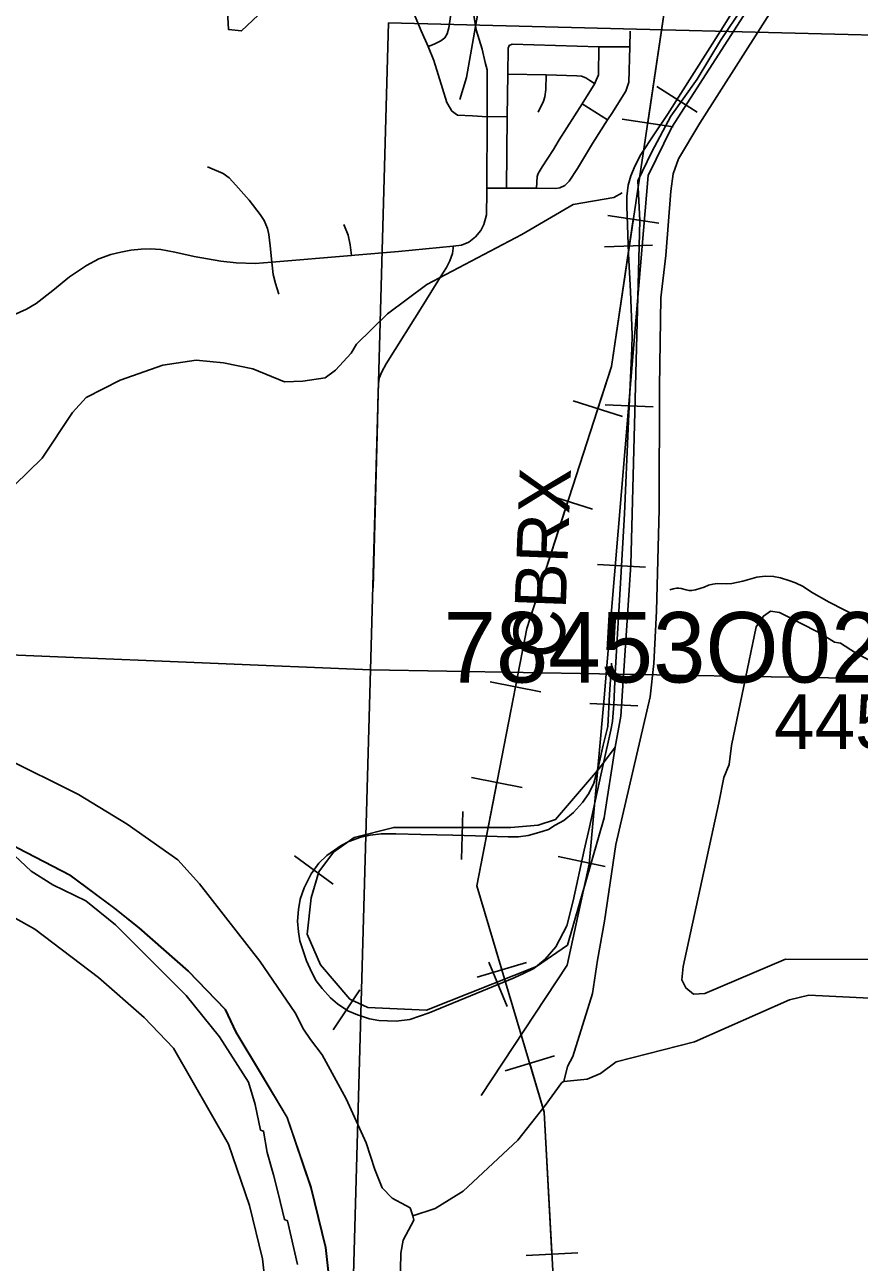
# Model space of a CAD drawing. Extents: x -132.8 to -73.3, y -60 to -26.
# Drawn here: x -122.544 to -121.241, y -55.204 to -53.272 of the extents above; entities that cross this region are included whole.
import ezdxf

# ---------------------------------------------------------------- set-up
doc = ezdxf.new("R2010")
doc.units = 0
for name, color, linetype in [('tdCoCityStreetMinor', 7, 'Continuous'), ('tdCoClipBndry', 7, 'Continuous'), ('tdCoCoBndry', 7, 'Continuous'), ('tdCoCorpBndry', 7, 'Continuous'), ('tdCoHydroRiver', 7, 'Continuous'), ('tdCoPipe', 7, 'Continuous'), ('tdCoRRCL', 7, 'Continuous'), ('tdCoRROwnerTxt', 7, 'Continuous'), ('tdCoSectLine', 7, 'Continuous'), ('tdCoSectLinePart', 7, 'Continuous'), ('tdCoStBndry', 7, 'Continuous'), ('tdCoStBndryPart', 7, 'Continuous'), ('tdCoStPrkRd', 7, 'Continuous'), ('tdCoStrucPriMaintName', 7, 'Continuous'), ('tdCoStrucSecFHWANum', 7, 'Continuous'), ('tdCoTwpBndryShd', 7, 'Continuous')]:
    doc.layers.add(name, color=color, linetype=linetype)

msp = doc.modelspace()

# ---------------------------------------------------------------- linework, layer by layer
at = {"layer": 'tdCoCityStreetMinor'}
for p, q in [((-121.599, -53.3065), (-121.5986, -53.282)), ((-121.6475, -53.3061), (-121.599, -53.3065)), ((-121.791, -53.415), (-121.7898, -53.3489)), ((-121.7898, -53.3489), (-121.7296, -53.35)), ((-121.6734, -53.3954), (-121.654, -53.3637)), ((-121.6734, -53.3954), (-121.6338, -53.42)), ((-121.8227, -53.5268), (-121.8218, -53.4153)), ((-121.8218, -53.4153), (-121.791, -53.415)), ((-121.7919, -53.527), (-121.791, -53.415)), ((-121.8227, -53.5268), (-121.7919, -53.527)), ((-121.7919, -53.527), (-121.7447, -53.527))]:
    msp.add_line(p, q, dxfattribs=at)
for points in [[(-121.8218, -53.4153), (-121.822, -53.3424), (-121.8251, -53.3305), (-121.8298, -53.3099), (-121.839, -53.2798), (-121.8429, -53.257), (-121.8433, -53.2366), (-121.8412, -53.2217), (-121.8347, -53.186), (-121.8329, -53.1636), (-121.8325, -53.1182), (-121.8276, -53.0821), (-121.8226, -53.0555), (-121.8198, -53.0457)], [(-121.9143, -53.306), (-121.905, -53.3022), (-121.8942, -53.2971), (-121.8883, -53.2924), (-121.8846, -53.2862), (-121.8819, -53.2768), (-121.8752, -53.2307), (-121.8735, -53.2199), (-121.874, -53.2137), (-121.8759, -53.2085), (-121.8796, -53.2051), (-121.8848, -53.2033), (-121.891, -53.2038), (-121.8999, -53.2056), (-121.9486, -53.2252)], [(-121.9486, -53.2252), (-121.9397, -53.2464), (-121.9249, -53.2812), (-121.9143, -53.306)], [(-121.9143, -53.306), (-121.9052, -53.3276), (-121.8852, -53.3932), (-121.8836, -53.396), (-121.8778, -53.4059), (-121.8778, -53.406), (-121.8681, -53.4128), (-121.845, -53.4141), (-121.822, -53.4153), (-121.8218, -53.4153)], [(-121.7898, -53.3489), (-121.7892, -53.3086), (-121.7877, -53.3041), (-121.783, -53.302), (-121.6475, -53.3061)], [(-121.654, -53.3637), (-121.6531, -53.3621), (-121.6479, -53.3499), (-121.6475, -53.3061)], [(-121.6338, -53.42), (-121.6271, -53.4103), (-121.6054, -53.3753), (-121.6008, -53.3616), (-121.599, -53.3065)], [(-121.7425, -53.4081), (-121.7338, -53.3911), (-121.7321, -53.3845), (-121.7305, -53.3729), (-121.7296, -53.35)], [(-121.7296, -53.35), (-121.6821, -53.3514), (-121.6744, -53.3523), (-121.6678, -53.3547), (-121.6616, -53.3587), (-121.6541, -53.3637), (-121.654, -53.3637)], [(-121.7447, -53.527), (-121.7439, -53.5087), (-121.7425, -53.504), (-121.7361, -53.4935), (-121.7185, -53.4666), (-121.7111, -53.4542), (-121.7093, -53.4514), (-121.6734, -53.3954)], [(-121.7447, -53.527), (-121.7152, -53.5273), (-121.7083, -53.5264), (-121.7008, -53.523), (-121.6941, -53.5158), (-121.6811, -53.4962), (-121.6575, -53.4573), (-121.6338, -53.42)], [(-122.0002, -54.1511), (-121.9979, -54.0713), (-121.9934, -53.8916), (-121.9925, -53.844), (-121.992, -53.8324), (-121.9905, -53.8235), (-121.9868, -53.8134), (-121.9799, -53.8013), (-121.9209, -53.7076), (-121.8948, -53.6654), (-121.8854, -53.6506), (-121.8802, -53.6405), (-121.8761, -53.6289), (-121.8751, -53.6205), (-121.875, -53.6175), (-121.8619, -53.6159), (-121.8505, -53.611), (-121.8404, -53.6031), (-121.8318, -53.593), (-121.8271, -53.5839), (-121.8232, -53.5688), (-121.8227, -53.5328), (-121.8227, -53.5268)], [(-121.5365, -54.1538), (-121.5314, -54.1525), (-121.526, -54.1514), (-121.5225, -54.1514), (-121.5187, -54.1519), (-121.5113, -54.154), (-121.5072, -54.155), (-121.5026, -54.1552), (-121.4965, -54.154), (-121.4832, -54.1496), (-121.4763, -54.1468), (-121.4697, -54.1453), (-121.462, -54.1443), (-121.4487, -54.1448), (-121.4398, -54.1441), (-121.4224, -54.1405), (-121.4005, -54.1344), (-121.3877, -54.1326), (-121.3746, -54.1331), (-121.3637, -54.1351), (-121.3507, -54.1392), (-121.3402, -54.143), (-121.3285, -54.1489), (-121.3152, -54.1578), (-121.2876, -54.1732), (-121.2406, -54.1972)]]:
    msp.add_lwpolyline(points, dxfattribs=at)
at = {"layer": 'tdCoClipBndry'}
msp.add_lwpolyline([(-122.5898, -55.813), (-122.5189, -55.8019), (-122.4593, -55.7802), (-122.3763, -55.7341), (-122.3285, -55.7171), (-122.31, -55.6786), (-122.2731, -55.641), (-122.2097, -55.5542), (-122.1736, -55.4478), (-122.1638, -55.3439), (-122.1636, -55.2837), (-122.1732, -55.1982), (-122.1934, -55.1153), (-122.2262, -55.0193), (-122.312, -54.8696), (-122.3581, -54.8216), (-122.4293, -54.7592), (-122.5289, -54.6835), (-122.6408, -54.6213)], dxfattribs=at)
at = {"layer": 'tdCoCoBndry'}
for p, q in [((-122.4737, -54.5996), (-122.5547, -54.5574)), ((-122.4036, -54.6514), (-122.4737, -54.5996)), ((-122.3657, -54.6817), (-122.4036, -54.6514)), ((-122.2885, -54.7493), (-122.3657, -54.6817)), ((-122.231, -54.8093), (-122.2885, -54.7493)), ((-122.2143, -54.8447), (-122.231, -54.8093)), ((-122.1741, -54.911), (-122.2143, -54.8447)), ((-122.1343, -54.9779), (-122.1741, -54.911)), ((-122.097, -55.0872), (-122.1343, -54.9779)), ((-122.0742, -55.1807), (-122.097, -55.0872)), ((-122.0632, -55.2783), (-122.0742, -55.1807))]:
    msp.add_line(p, q, dxfattribs=at)
for points in [[(-122.5551, -54.5574), (-122.4741, -54.5996), (-122.4039, -54.6514), (-122.366, -54.6817), (-122.2889, -54.7493), (-122.2314, -54.8093), (-122.2146, -54.8447), (-122.1745, -54.911), (-122.1347, -54.9779), (-122.0974, -55.0872), (-122.0746, -55.1807), (-122.0636, -55.2783)], [(-122.0632, -55.2783), (-122.0742, -55.1807), (-122.097, -55.0872), (-122.1343, -54.9779), (-122.1741, -54.911), (-122.2143, -54.8447), (-122.231, -54.8093), (-122.2885, -54.7493), (-122.3657, -54.6817), (-122.4036, -54.6514), (-122.4737, -54.5996), (-122.5547, -54.5574)]]:
    msp.add_lwpolyline(points, dxfattribs=at)
at = {"layer": 'tdCoCorpBndry'}
msp.add_lwpolyline([(-122.0632, -55.2783), (-122.0742, -55.1807), (-122.097, -55.0872), (-122.1343, -54.9779), (-122.1741, -54.911), (-122.2143, -54.8447), (-122.231, -54.8093), (-122.2885, -54.7493), (-122.3657, -54.6817), (-122.4036, -54.6514), (-122.4737, -54.5996), (-122.5547, -54.5574)], dxfattribs=at)
at = {"layer": 'tdCoHydroRiver'}
for points in [[(-121.241, -53.0344), (-121.4898, -53.4253), (-121.5229, -53.4813), (-121.5314, -53.5047), (-121.5353, -53.5314), (-121.5427, -53.6322), (-121.5508, -53.6982), (-121.553, -53.837), (-121.5533, -54.0279), (-121.5576, -54.1872), (-121.5614, -54.2691), (-121.5675, -54.321), (-121.6211, -54.5515), (-121.6385, -54.671), (-121.6496, -54.7322), (-121.6573, -54.7841), (-121.6884, -54.8826), (-121.6967, -54.8982), (-121.702, -54.9217)], [(-122.1798, -53.2568), (-122.2057, -53.2814), (-122.2262, -53.2792), (-122.2283, -53.2413)], [(-121.8645, -53.3884), (-121.8541, -53.354), (-121.8373, -53.2566)], [(-121.6111, -53.5341), (-121.624, -53.5416), (-121.6874, -53.5525), (-121.7676, -53.5993), (-121.9165, -53.6773), (-121.9777, -53.723), (-122.0263, -53.7706), (-122.0346, -53.7846), (-122.0589, -53.8108), (-122.0751, -53.8229), (-122.1099, -53.8283), (-122.1384, -53.8291), (-122.1883, -53.8088), (-122.2339, -53.7997), (-122.2764, -53.7954), (-122.3287, -53.8035), (-122.3956, -53.8269), (-122.4484, -53.8539), (-122.4696, -53.877), (-122.5172, -53.9483), (-122.6258, -54.0542)], [(-121.4995, -54.7852), (-121.5118, -54.7754), (-121.5178, -54.7626), (-121.5157, -54.7421), (-121.4599, -54.4865), (-121.4525, -54.4472), (-121.4441, -54.4269), (-121.4401, -54.3971), (-121.402, -54.2119), (-121.3905, -54.1949), (-121.3793, -54.1873), (-121.3651, -54.1892), (-121.3028, -54.2209), (-121.2795, -54.2357), (-121.2701, -54.2375), (-121.2468, -54.2524), (-121.141, -54.3089), (-121.1287, -54.3218), (-121.1425, -54.7191), (-121.1571, -54.7313), (-121.356, -54.7307), (-121.4821, -54.7841), (-121.4995, -54.7852)], [(-121.9381, -55.1315), (-121.9425, -55.1188), (-121.9705, -55.1038), (-121.9859, -55.0876), (-121.9977, -55.0589), (-122.0108, -55.0175), (-122.0421, -54.9488), (-122.0798, -54.88), (-122.098, -54.8558), (-122.1087, -54.8397), (-122.1222, -54.8141), (-122.1769, -54.7338), (-122.2715, -54.6129), (-122.3052, -54.5757), (-122.3842, -54.5199), (-122.4603, -54.4737), (-122.6955, -54.3569)], [(-122.5777, -54.5525), (-122.5346, -54.5931), (-122.5004, -54.6146), (-122.449, -54.6396), (-122.4026, -54.6772), (-122.292, -54.7875), (-122.24, -54.852), (-122.1946, -54.9226), (-122.1844, -54.9576), (-122.176, -54.9973), (-122.1713, -54.999), (-122.1659, -55.0323), (-122.1558, -55.0673), (-122.1487, -55.0959), (-122.1388, -55.1371), (-122.1341, -55.1389), (-122.1185, -55.2071)], [(-120.7108, -54.808), (-120.9491, -54.8048), (-121.3196, -54.7869), (-121.3498, -54.794), (-121.4983, -54.8594), (-121.6207, -54.8908), (-121.6449, -54.9091), (-121.6656, -54.918), (-121.702, -54.9217)], [(-121.702, -54.9217), (-121.7052, -54.9232), (-121.7314, -54.9588), (-121.7739, -55.0129), (-121.8597, -55.0926), (-121.9031, -55.1198), (-121.9381, -55.1315)], [(-122.6813, -55.9414), (-122.5027, -55.9352), (-122.406, -55.9204), (-122.3375, -55.897), (-122.2639, -55.8596), (-122.2076, -55.8185), (-122.1185, -55.7357), (-122.0827, -55.6941), (-122.0464, -55.6382), (-121.9998, -55.5464), (-121.983, -55.5074), (-121.9616, -55.4181), (-121.957, -55.1894), (-121.9533, -55.169), (-121.9367, -55.1379), (-121.9381, -55.1315)]]:
    msp.add_lwpolyline(points, dxfattribs=at)
at = {"layer": 'tdCoPipe'}
for p, q in [((-121.5313, -53.431), (-121.611, -53.4191)), ((-121.5538, -53.5815), (-121.6336, -53.5696)), ((-121.6108, -53.8835), (-121.6874, -53.8587)), ((-121.6576, -54.0283), (-121.7344, -54.0034)), ((-121.7383, -54.313), (-121.8174, -54.2977)), ((-121.7673, -54.4625), (-121.8465, -54.4471)), ((-121.7603, -54.7359), (-121.8375, -54.7589)), ((-121.7168, -54.8817), (-121.7941, -54.9048)), ((-121.6805, -55.1888), (-121.7609, -55.1931))]:
    msp.add_line(p, q, dxfattribs=at)
for points in [[(-121.7212, -56.5513), (-121.7091, -55.4072), (-121.7327, -54.9696), (-121.8382, -54.6159), (-121.7602, -54.2141), (-121.6279, -53.8055), (-121.5288, -53.14), (-121.4832, -52.4455)], [(-121.5712, -53.425), (-121.5288, -53.14), (-121.5279, -53.1269)], [(-121.6491, -53.871), (-121.6279, -53.8055), (-121.5937, -53.5756)], [(-121.7779, -54.3054), (-121.7602, -54.2141), (-121.696, -54.0158)], [(-121.799, -54.7474), (-121.8382, -54.6159), (-121.8069, -54.4548)], [(-121.7208, -55.191), (-121.7327, -54.9696), (-121.7555, -54.8933)]]:
    msp.add_lwpolyline(points, dxfattribs=at)
at = {"layer": 'tdCoRRCL'}
for p, q in [((-121.557, -53.368), (-121.4938, -53.4083)), ((-121.6389, -53.6183), (-121.5639, -53.6157)), ((-121.6376, -53.865), (-121.5627, -53.8685)), ((-121.6494, -54.1143), (-121.5745, -54.1187)), ((-121.6617, -54.3316), (-121.5868, -54.3352)), ((-121.8621, -54.575), (-121.8599, -54.5)), ((-122.0624, -54.6136), (-122.1228, -54.5692)), ((-121.7112, -54.5701), (-121.6378, -54.5859)), ((-121.8196, -54.7353), (-121.791, -54.8047)), ((-122.021, -54.7786), (-122.0624, -54.8411))]:
    msp.add_line(p, q, dxfattribs=at)
for points in [[(-121.3086, -52.7844), (-121.2999, -52.8115), (-121.2757, -52.8547), (-121.2564, -52.8994), (-121.2578, -52.9546), (-121.2752, -53.0172), (-121.3526, -53.1398), (-121.4577, -53.2965), (-121.494, -53.357), (-121.535, -53.4143), (-121.5648, -53.4704), (-121.5865, -53.5155), (-121.5834, -53.5772), (-121.5974, -54.1148), (-121.613, -54.3511), (-121.6222, -54.3998)], [(-121.8314, -54.9432), (-121.6972, -54.7397), (-121.6626, -54.5823), (-121.6396, -54.329), (-121.5897, -53.7339), (-121.5705, -53.5074), (-121.5337, -53.4318), (-121.2713, -53.0237), (-121.2521, -52.8548)], [(-121.6243, -54.3334), (-121.6219, -54.2844), (-121.613, -54.1347), (-121.6073, -54.0351), (-121.6018, -53.9019), (-121.596, -53.7774), (-121.5957, -53.7564), (-121.5965, -53.7284), (-121.5981, -53.688), (-121.601, -53.6293), (-121.6036, -53.5551), (-121.6036, -53.5399), (-121.6018, -53.5221), (-121.5976, -53.5076), (-121.591, -53.4916), (-121.5818, -53.4746), (-121.5606, -53.4421), (-121.5404, -53.4117), (-121.4568, -53.2806), (-121.4405, -53.2544), (-121.4311, -53.2374), (-121.4224, -53.2127), (-121.4087, -53.1688)], [(-121.4087, -53.1688), (-121.4224, -53.2127), (-121.4311, -53.2374), (-121.4405, -53.2544), (-121.4568, -53.2806), (-121.5404, -53.4117), (-121.5606, -53.4421), (-121.5818, -53.4746), (-121.591, -53.4916), (-121.5976, -53.5076), (-121.6018, -53.5221), (-121.6036, -53.5399), (-121.6036, -53.5551), (-121.601, -53.6293), (-121.5981, -53.688), (-121.5965, -53.7284), (-121.5957, -53.7564), (-121.596, -53.7774), (-121.6018, -53.9019), (-121.6073, -54.0351), (-121.613, -54.1347), (-121.6219, -54.2844), (-121.6243, -54.3334)], [(-121.6278, -54.2683), (-121.6283, -54.2785), (-121.6309, -54.3176), (-121.6336, -54.3672), (-121.6408, -54.3965), (-121.6473, -54.4274), (-121.6552, -54.456), (-121.6631, -54.4718), (-121.6733, -54.4862), (-121.6871, -54.5014), (-121.7022, -54.5139), (-121.7158, -54.5216), (-121.7263, -54.5279), (-121.7412, -54.5329), (-121.7577, -54.5376), (-121.7729, -54.5394), (-121.7892, -54.5397), (-121.8403, -54.5381)], [(-121.8403, -54.5381), (-121.8757, -54.5371), (-121.9255, -54.536), (-121.9646, -54.5347), (-121.9874, -54.535), (-122.0047, -54.5368), (-122.0193, -54.5399), (-122.038, -54.547), (-122.0503, -54.5533), (-122.0726, -54.5685), (-122.0849, -54.5808), (-122.0972, -54.5976), (-122.1079, -54.6191), (-122.114, -54.6367), (-122.1169, -54.6529), (-122.1184, -54.671), (-122.1169, -54.6881), (-122.1145, -54.7022), (-122.104, -54.7334), (-122.0959, -54.7515), (-122.0891, -54.7646), (-122.0799, -54.7764), (-122.0668, -54.7908), (-122.0558, -54.8005), (-122.0395, -54.8113), (-122.0246, -54.8176), (-122.0057, -54.8238), (-121.991, -54.8262), (-121.964, -54.8273), (-121.9428, -54.8246), (-121.9124, -54.8144), (-121.8393, -54.784), (-121.78, -54.7596), (-121.7651, -54.7531), (-121.7491, -54.7452), (-121.7315, -54.7308), (-121.7147, -54.7114), (-121.6977, -54.6784), (-121.6877, -54.6393), (-121.6707, -54.5604), (-121.662, -54.5247), (-121.6408, -54.4267), (-121.6288, -54.3732), (-121.6261, -54.3593), (-121.6246, -54.3391), (-121.6243, -54.3334)], [(-121.6243, -54.3334), (-121.6246, -54.3391), (-121.6261, -54.3593), (-121.6288, -54.3732), (-121.6408, -54.4267), (-121.662, -54.5247), (-121.6707, -54.5604), (-121.6877, -54.6393), (-121.6977, -54.6784), (-121.7147, -54.7114), (-121.7315, -54.7308), (-121.7491, -54.7452), (-121.7651, -54.7531), (-121.78, -54.7596), (-121.8393, -54.784), (-121.9124, -54.8144), (-121.9428, -54.8246), (-121.964, -54.8273), (-121.991, -54.8262), (-122.0057, -54.8238), (-122.0246, -54.8176), (-122.0395, -54.8113), (-122.0558, -54.8005), (-122.0668, -54.7908), (-122.0799, -54.7764), (-122.0891, -54.7646), (-122.0959, -54.7515), (-122.104, -54.7334), (-122.1145, -54.7022), (-122.1169, -54.6881), (-122.1184, -54.671), (-122.1169, -54.6529), (-122.114, -54.6367), (-122.1079, -54.6191), (-122.0972, -54.5976), (-122.0849, -54.5808), (-122.0726, -54.5685), (-122.0503, -54.5533), (-122.038, -54.547), (-122.0193, -54.5399), (-122.0047, -54.5368), (-121.9874, -54.535), (-121.9646, -54.5347), (-121.9255, -54.536), (-121.8757, -54.5371), (-121.8403, -54.5381)], [(-122.0825, -54.7396), (-122.1033, -54.6917), (-122.0971, -54.635), (-122.085, -54.5943), (-122.0621, -54.5634), (-122.0299, -54.5405), (-121.968, -54.5248), (-121.7849, -54.5249), (-121.7422, -54.5213), (-121.7151, -54.5125), (-121.6467, -54.4322), (-121.6222, -54.3998)], [(-121.6222, -54.3998), (-121.6393, -54.5098), (-121.6965, -54.7086)], [(-121.6965, -54.7086), (-121.7447, -54.7421), (-121.917, -54.8102)], [(-121.917, -54.8102), (-122.0084, -54.8062), (-122.0365, -54.7928), (-122.0825, -54.7396)]]:
    msp.add_lwpolyline(points, dxfattribs=at)
at = {"layer": 'tdCoSectLine'}
for points in [[(-122.0043, -54.2788), (-121.9763, -53.2686)], [(-121.9763, -53.2686), (-121.5272, -53.28), (-121.0306, -53.2925), (-121.0146, -53.2927)], [(-123.0067, -54.237), (-122.0043, -54.2788)], [(-122.0322, -55.2786), (-122.0043, -54.2788)], [(-122.0043, -54.2788), (-121.05, -54.2955)], [(-123.0144, -54.4052), (-122.9537, -54.4197), (-122.8848, -54.4342), (-122.8172, -54.45), (-122.7269, -54.4797), (-122.658, -54.5055), (-122.598, -54.5308), (-122.5551, -54.5574), (-122.4741, -54.5996), (-122.4039, -54.6514), (-122.366, -54.6817), (-122.2889, -54.7493), (-122.2314, -54.8093), (-122.2146, -54.8447), (-122.1745, -54.911), (-122.1347, -54.9779), (-122.0974, -55.0872), (-122.0746, -55.1807), (-122.0636, -55.2783)]]:
    msp.add_lwpolyline(points, dxfattribs=at)
at = {"layer": 'tdCoSectLinePart'}
msp.add_lwpolyline([(-123.0144, -54.4052), (-122.9537, -54.4197), (-122.8848, -54.4342), (-122.8172, -54.45), (-122.7269, -54.4797), (-122.658, -54.5055), (-122.598, -54.5308), (-122.5551, -54.5574), (-122.4741, -54.5996), (-122.4039, -54.6514), (-122.366, -54.6817), (-122.2889, -54.7493), (-122.2314, -54.8093), (-122.2146, -54.8447), (-122.1745, -54.911), (-122.1347, -54.9779), (-122.0974, -55.0872), (-122.0746, -55.1807), (-122.0636, -55.2783)], dxfattribs=at)
at = {"layer": 'tdCoStBndry'}
msp.add_lwpolyline([(-122.5551, -54.5574), (-122.4741, -54.5996), (-122.4039, -54.6514), (-122.366, -54.6817), (-122.2889, -54.7493), (-122.2314, -54.8093), (-122.2146, -54.8447), (-122.1745, -54.911), (-122.1347, -54.9779), (-122.0974, -55.0872), (-122.0746, -55.1807), (-122.0636, -55.2783)], dxfattribs=at)
at = {"layer": 'tdCoStBndryPart'}
msp.add_lwpolyline([(-122.5551, -54.5574), (-122.4741, -54.5996), (-122.4039, -54.6514), (-122.366, -54.6817), (-122.2889, -54.7493), (-122.2314, -54.8093), (-122.2146, -54.8447), (-122.1745, -54.911), (-122.1347, -54.9779), (-122.0974, -55.0872), (-122.0746, -55.1807), (-122.0636, -55.2783)], dxfattribs=at)
at = {"layer": 'tdCoStPrkRd'}
for p, q in [((-122.2345, -53.5041), (-122.2587, -53.4937)), ((-122.2252, -53.511), (-122.2345, -53.5041)), ((-122.2146, -53.5221), (-122.2252, -53.511)), ((-122.1938, -53.5457), (-122.2146, -53.5221)), ((-122.1766, -53.5679), (-122.1938, -53.5457)), ((-122.1702, -53.5776), (-122.1766, -53.5679)), ((-122.165, -53.5901), (-122.1702, -53.5776)), ((-122.163, -53.5995), (-122.165, -53.5901)), ((-122.0391, -53.6004), (-122.046, -53.5835)), ((-122.161, -53.617), (-122.163, -53.5995)), ((-122.036, -53.6154), (-122.0391, -53.6004)), ((-122.4099, -53.6304), (-122.3944, -53.6269)), ((-122.3944, -53.6269), (-122.3789, -53.6235)), ((-122.3789, -53.6235), (-122.3628, -53.622)), ((-122.3628, -53.622), (-122.3485, -53.6215)), ((-122.3485, -53.6215), (-122.3318, -53.6227)), ((-122.3318, -53.6227), (-122.3098, -53.6269)), ((-122.3098, -53.6269), (-122.28, -53.6336)), ((-122.1584, -53.6425), (-122.161, -53.617)), ((-122.034, -53.632), (-122.036, -53.6154)), ((-121.9604, -53.6257), (-122.0289, -53.6316)), ((-121.875, -53.6175), (-121.9604, -53.6257)), ((-122.4743, -53.6656), (-122.4479, -53.6479)), ((-122.4479, -53.6479), (-122.4289, -53.6375)), ((-122.4289, -53.6375), (-122.4099, -53.6304)), ((-122.28, -53.6336), (-122.2383, -53.641)), ((-122.2383, -53.641), (-122.2141, -53.6434)), ((-122.2141, -53.6434), (-122.1845, -53.6447)), ((-122.1845, -53.6447), (-122.1584, -53.6425)), ((-122.1584, -53.6425), (-122.034, -53.632)), ((-122.1584, -53.6425), (-122.1564, -53.6619)), ((-122.0289, -53.6316), (-122.034, -53.632)), ((-122.5007, -53.6866), (-122.4743, -53.6656)), ((-122.1564, -53.6619), (-122.1529, -53.676)), ((-122.5268, -53.7068), (-122.5007, -53.6866)), ((-122.1529, -53.676), (-122.1475, -53.6925)), ((-122.5416, -53.7159), (-122.5268, -53.7068)), ((-122.5624, -53.7251), (-122.5416, -53.7159))]:
    msp.add_line(p, q, dxfattribs=at)
at = {"layer": 'tdCoTwpBndryShd'}
msp.add_lwpolyline([(-122.0636, -55.2783), (-122.0746, -55.1807), (-122.0974, -55.0872), (-122.1347, -54.9779), (-122.1745, -54.911), (-122.2146, -54.8447), (-122.2314, -54.8093), (-122.2889, -54.7493), (-122.366, -54.6817), (-122.4039, -54.6514), (-122.4741, -54.5996), (-122.5551, -54.5574)], dxfattribs=at)

# ---------------------------------------------------------------- texts
at = {"layer": 'tdCoRROwnerTxt'}
msp.add_text('CBRX', height=0.08, rotation=87.8675, dxfattribs=at).set_placement((-121.7021, -54.262))
at = {"layer": 'tdCoStrucPriMaintName'}
msp.add_text('78453O029', height=0.11, dxfattribs=at).set_placement((-121.8901, -54.2987))
msp.add_text('78453O029', height=0.11, dxfattribs=at).set_placement((-121.8901, -54.2987))
msp.add_text('78453O029', height=0.11, dxfattribs=at).set_placement((-121.8901, -54.2987))
at = {"layer": 'tdCoStrucSecFHWANum'}
msp.add_text('44570', height=0.085, dxfattribs=at).set_placement((-121.3737, -54.4023))

doc.saveas('drawing.dxf')
